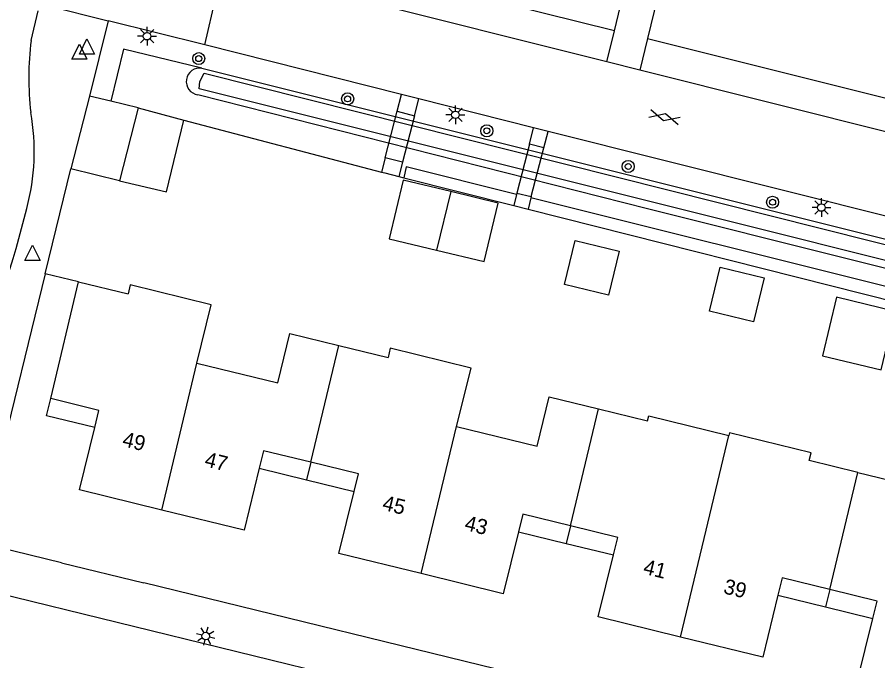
# Model space of a CAD drawing. Extents: x 128000 to 131008, y 398996 to 402500.
# Drawn here: x 128322.4 to 128379.5, y 399601.4 to 399644.1 of the extents above; entities that cross this region are included whole.
import ezdxf

# ---------------------------------------------------------------- set-up
doc = ezdxf.new("R2010")
doc.units = 0
for name, color, linetype in [('gg-afsc-erfafscheiding', 7, 'Continuous'), ('gg-afsc-muur', 7, 'Continuous'), ('gg-anno-huisnummerreeks BGT', 7, 'Continuous'), ('gg-bbg-bijgebouw', 7, 'Continuous'), ('gg-bbg-gedigitaliseerde bebouwing', 7, 'Continuous'), ('gg-bbg-gedigitaliseerde bijgebouw', 7, 'Continuous'), ('gg-bbg-hoofdgebouw', 7, 'Continuous'), ('gg-bbg-luifel en loopbrug', 7, 'Continuous'), ('gg-bbg-tussenscheiding', 7, 'Continuous'), ('gg-knt-verharding', 7, 'Continuous'), ('gg-kntw-bovenkant insteek waterloop', 7, 'Continuous'), ('gg-kntw-waterlijn', 7, 'Continuous'), ('gg-kwrk-kunstwerk niveau 01', 7, 'Continuous'), ('gt-grn-groengrens', 7, 'Continuous'), ('gt-grn-groengrens NZ', 7, 'Continuous'), ('gt-symb-boom', 7, 'Continuous'), ('gt-symb-gesloten verharding', 7, 'Continuous'), ('gt-symb-lichtmast', 7, 'Continuous'), ('gt-symb-waterafsluiter', 7, 'Continuous')]:
    doc.layers.add(name, color=color, linetype=linetype)

# ---------------------------------------------------------------- blocks, each defined once
blk = doc.blocks.new('gt0-BOOM')
at = {"layer": 'gt-symb-boom'}
for radius in [0.4, 0.2]:
    blk.add_circle((0, 0), radius, dxfattribs=at)
blk = doc.blocks.new('gt0-LMAST')
at = {"layer": 'gt-symb-lichtmast'}
for p, q in [((-0.005, 0.246), (-0.005, 0.621)), ((-0.182, 0.173), (-0.447, 0.438)), ((0.172, 0.173), (0.437, 0.438)), ((-0.255, -0.004), (-0.63, -0.004)), ((-0.182, -0.181), (-0.447, -0.446)), ((-0.005, -0.254), (-0.005, -0.629)), ((0.437, -0.446), (0.172, -0.181)), ((0.245, -0.004), (0.62, -0.004))]:
    blk.add_line(p, q, dxfattribs=at)
blk.add_circle((-0.005, -0.004), 0.25, dxfattribs=at)
blk = doc.blocks.new('gt0-GESVH1')
at = {"layer": 'gt-symb-gesloten verharding'}
for p, q in [((-0.992, -0.261), (0.008, 0.239)), ((0.008, -0.261), (-0.992, 0.239)), ((0.008, 0.239), (1.008, -0.261)), ((1.008, 0.239), (0.008, -0.261))]:
    blk.add_line(p, q, dxfattribs=at)
blk = doc.blocks.new('gt0-WAFSL')
at = {"layer": 'gt-symb-waterafsluiter'}
for p, q in [((-0.5, -0.333), (0, 0.667)), ((0, 0.667), (0.5, -0.333)), ((0.5, -0.333), (-0.5, -0.333))]:
    blk.add_line(p, q, dxfattribs=at)

msp = doc.modelspace()

# ---------------------------------------------------------------- linework, layer by layer
at = {"layer": 'gg-afsc-erfafscheiding'}
for p, q in [((128346.764, 399633.786), (128347.7, 399633.55)), ((128347.7, 399633.55), (128348.02, 399633.469)), ((128348.02, 399633.469), (128355.331, 399631.622)), ((128355.331, 399631.622), (128356.28, 399631.382)), ((128356.28, 399631.382), (128401.955, 399619.845))]:
    msp.add_line(p, q, dxfattribs=at)
at = {"layer": 'gg-afsc-muur'}
for p, q in [((128333.421, 399637.299), (128346.549, 399633.843)), ((128324.212, 399627.072), (128325.92, 399634.05)), ((128346.549, 399633.843), (128346.764, 399633.786)), ((128324.212, 399627.072), (128319.84, 399609.21)), ((128326.43, 399626.54), (128324.212, 399627.072)), ((128325.3, 399607.877), (128330.759, 399606.545))]:
    msp.add_line(p, q, dxfattribs=at)
at = {"layer": 'gg-bbg-bijgebouw'}
for p, q in [((128327.15, 399638.89), (128325.92, 399634.05)), ((128328.567, 399638.543), (128327.15, 399638.89)), ((128330.38, 399638.1), (128328.567, 399638.543)), ((128330.38, 399638.1), (128329.16, 399633.27)), ((128329.16, 399633.27), (128325.92, 399634.05))]:
    msp.add_line(p, q, dxfattribs=at)
at = {"layer": 'gg-bbg-gedigitaliseerde bebouwing'}
for points in [[(128334.293, 399621.157), (128335.248, 399625.026), (128329.869, 399626.354), (128329.72, 399625.75)], [(128351.536, 399616.939), (128352.492, 399620.811), (128347.129, 399622.135), (128346.98, 399621.531)], [(128351.536, 399616.939), (128356.88, 399615.63), (128357.68, 399618.91), (128360.944, 399618.11)], [(128360.944, 399618.11), (128364.21, 399617.31), (128364.294, 399617.651), (128369.613, 399616.337)], [(128378.167, 399613.894), (128374.95, 399614.68), (128375.076, 399615.191), (128369.66, 399616.529), (128369.613, 399616.337)], [(128378.167, 399613.894), (128386.765, 399611.81), (128386.579, 399611.042)]]:
    msp.add_lwpolyline(points, dxfattribs=at)
at = {"layer": 'gg-bbg-gedigitaliseerde bijgebouw'}
msp.add_line((128351.143, 399632.542), (128350.207, 399628.653), dxfattribs=at)
msp.add_lwpolyline([(128351.143, 399632.542), (128347.983, 399633.303), (128347.047, 399629.414), (128350.207, 399628.653)], dxfattribs=at)
at = {"layer": 'gg-bbg-hoofdgebouw'}
for p, q in [((128324.59, 399618.8), (128326.43, 399626.54)), ((128326.43, 399626.54), (128329.72, 399625.75)), ((128343.722, 399622.325), (128346.98, 399621.531))]:
    msp.add_line(p, q, dxfattribs=at)
for points in [[(128334.293, 399621.157), (128339.66, 399619.84), (128340.46, 399623.12), (128343.722, 399622.325)], [(128327.51, 399616.866), (128327.79, 399618), (128324.59, 399618.8)], [(128331.955, 399611.39), (128326.49, 399612.73), (128327.51, 399616.866)], [(128341.856, 399614.561), (128338.71, 399615.33), (128338.425, 399614.164)], [(128344.725, 399612.625), (128345.01, 399613.79), (128341.856, 399614.561)], [(128338.425, 399614.164), (128337.42, 399610.05), (128331.955, 399611.39)], [(128349.179, 399607.169), (128343.72, 399608.51), (128344.725, 399612.625)], [(128359.089, 399610.338), (128355.93, 399611.11), (128355.643, 399609.945)], [(128361.945, 399608.405), (128362.23, 399609.57), (128359.089, 399610.338)], [(128355.643, 399609.945), (128354.63, 399605.83), (128349.179, 399607.169)], [(128366.403, 399602.949), (128360.94, 399604.29), (128361.945, 399608.405)], [(128376.303, 399606.115), (128373.15, 399606.89), (128372.865, 399605.724)], [(128379.175, 399604.183), (128379.46, 399605.34), (128376.303, 399606.115)], [(128372.865, 399605.724), (128371.86, 399601.61), (128366.403, 399602.949)], [(128383.618, 399598.732), (128378.16, 399600.07), (128379.175, 399604.183)]]:
    msp.add_lwpolyline(points, dxfattribs=at)
at = {"layer": 'gg-bbg-luifel en loopbrug'}
for p, q in [((128330.38, 399638.1), (128333.421, 399637.299)), ((128341.856, 399614.561), (128341.575, 399613.395)), ((128338.425, 399614.164), (128341.575, 399613.395)), ((128341.575, 399613.395), (128344.725, 399612.625)), ((128359.089, 399610.338), (128358.808, 399609.171)), ((128355.643, 399609.945), (128358.808, 399609.171)), ((128358.808, 399609.171), (128361.945, 399608.405)), ((128376.303, 399606.115), (128376.023, 399604.953)), ((128372.865, 399605.724), (128376.023, 399604.953)), ((128376.023, 399604.953), (128379.175, 399604.183))]:
    msp.add_line(p, q, dxfattribs=at)
for points in [[(128329.16, 399633.27), (128332.271, 399632.521), (128333.421, 399637.299)], [(128350.207, 399628.653), (128353.366, 399627.893), (128354.302, 399631.782), (128351.143, 399632.542)], [(128359.405, 399629.292), (128362.321, 399628.59), (128361.619, 399625.674), (128358.703, 399626.376), (128359.405, 399629.292)], [(128369.027, 399627.52), (128371.943, 399626.818), (128371.241, 399623.901), (128368.325, 399624.603), (128369.027, 399627.52)], [(128376.762, 399625.523), (128375.826, 399621.634), (128379.715, 399620.698), (128380.651, 399624.587), (128376.762, 399625.523)], [(128327.51, 399616.866), (128324.308, 399617.656), (128324.59, 399618.8)]]:
    msp.add_lwpolyline(points, dxfattribs=at)
at = {"layer": 'gg-bbg-tussenscheiding'}
for p, q in [((128341.856, 399614.561), (128343.722, 399622.325)), ((128331.955, 399611.39), (128334.293, 399621.157)), ((128359.089, 399610.338), (128360.944, 399618.11)), ((128349.179, 399607.169), (128351.536, 399616.939)), ((128368.747, 399612.723), (128369.613, 399616.337)), ((128376.303, 399606.115), (128378.167, 399613.894)), ((128366.403, 399602.949), (128368.747, 399612.723))]:
    msp.add_line(p, q, dxfattribs=at)
at = {"layer": 'gg-knt-verharding'}
for p, q in [((128362.014, 399643.224), (128363.891, 399650.919)), ((128366.083, 399650.363), (128364.205, 399642.72)), ((128334.807, 399642.284), (128336.057, 399647.556)), ((128361.513, 399641.168), (128336.057, 399647.556)), ((128324.356, 399644.903), (128328.408, 399643.885)), ((128323.28, 399642.592), (128323.755, 399644.549)), ((128328.408, 399643.885), (128327.15, 399638.89)), ((128334.807, 399642.284), (128328.408, 399643.885)), ((128361.513, 399641.168), (128362.014, 399643.224)), ((128364.205, 399642.72), (128363.689, 399640.622)), ((128347.868, 399638.998), (128334.807, 399642.284)), ((128363.689, 399640.622), (128361.513, 399641.168)), ((128470.844, 399613.733), (128363.689, 399640.622)), ((128347.583, 399637.884), (128347.868, 399638.998)), ((128349.02, 399638.708), (128347.868, 399638.998)), ((128348.732, 399637.583), (128349.02, 399638.708)), ((128356.642, 399636.79), (128349.02, 399638.708)), ((128356.365, 399635.701), (128356.642, 399636.79)), ((128357.606, 399636.548), (128356.642, 399636.79)), ((128357.323, 399635.445), (128357.606, 399636.548)), ((128403.314, 399625.047), (128357.606, 399636.548)), ((128346.79, 399634.786), (128346.549, 399633.843)), ((128347.941, 399634.493), (128347.7, 399633.55)), ((128355.518, 399632.362), (128355.331, 399631.622)), ((128355.536, 399632.432), (128355.518, 399632.362)), ((128356.47, 399632.124), (128356.28, 399631.382)), ((128356.492, 399632.208), (128356.47, 399632.124)), ((128325.3, 399607.877), (128320.957, 399608.937)), ((128410.63, 399587.05), (128330.759, 399606.545)), ((128320.01, 399606.14), (128368.59, 399594.26))]:
    msp.add_line(p, q, dxfattribs=at)
for centre, radius, start, end in [((128343.121, 399640.114), 19.995, 172.8807, 186.6656), ((128309.153, 399635.203), 14.344, 344.7543, 10.4033), ((128259.164, 399646.872), 65.669, 336.78911, 346.40028)]:
    msp.add_arc(centre, radius, start, end, dxfattribs=at)
at = {"layer": 'gg-kntw-bovenkant insteek waterloop'}
msp.add_line((128334.616, 399640.745), (128417.156, 399620.074), dxfattribs=at)
msp.add_lwpolyline([(128416.621, 399618.272), (128364.204, 399631.402), (128334.344, 399638.975)], dxfattribs=at)
msp.add_arc((128334.481, 399639.86), 0.895, 81.3171, 261.2101, dxfattribs=at)
at = {"layer": 'gg-kntw-waterlijn'}
msp.add_lwpolyline([(128416.486, 399618.843), (128334.447, 399639.38), (128334.481, 399639.86), (128334.763, 399640.402), (128416.739, 399619.764), (128416.868, 399619.274), (128416.486, 399618.843)], dxfattribs=at)
at = {"layer": 'gg-kwrk-kunstwerk niveau 01'}
for p, q in [((128346.79, 399634.786), (128347.583, 399637.884)), ((128347.583, 399637.884), (128348.732, 399637.583)), ((128348.732, 399637.583), (128347.941, 399634.493)), ((128356.365, 399635.701), (128355.536, 399632.432)), ((128357.323, 399635.445), (128356.365, 399635.701)), ((128356.492, 399632.208), (128357.323, 399635.445)), ((128347.941, 399634.493), (128346.79, 399634.786)), ((128355.536, 399632.432), (128356.492, 399632.208))]:
    msp.add_line(p, q, dxfattribs=at)
at = {"layer": 'gt-grn-groengrens'}
msp.add_line((128418.01, 399616.738), (128356.47, 399632.124), dxfattribs=at)
for points in [[(128362.014, 399643.224), (128343.08, 399647.94), (128330.206, 399651.206)], [(128364.205, 399642.72), (128458.084, 399619.233), (128469.575, 399616.423)], [(128355.518, 399632.362), (128348.182, 399634.196), (128348.02, 399633.469)]]:
    msp.add_lwpolyline(points, dxfattribs=at)
at = {"layer": 'gt-grn-groengrens NZ'}
msp.add_lwpolyline([(128334.616, 399640.745), (128329.411, 399642.011), (128328.567, 399638.543)], dxfattribs=at)

# ---------------------------------------------------------------- block references
at = {"layer": 'gt-symb-boom'}
for p in [(128334.411, 399641.38), (128344.299, 399638.704), (128353.538, 399636.584), (128362.925, 399634.212), (128372.511, 399631.839)]:
    msp.add_blockref('gt0-BOOM', p, dxfattribs=at)
at = {"layer": 'gt-symb-gesloten verharding', "rotation": -14.11960293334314}
msp.add_blockref('gt0-GESVH1', (128365.332, 399637.492), dxfattribs=at)
at = {"layer": 'gt-symb-lichtmast'}
for p in [(128330.987, 399642.87), (128351.456, 399637.647), (128375.76, 399631.489)]:
    msp.add_blockref('gt0-LMAST', p, dxfattribs=at)
at = {"layer": 'gt-symb-lichtmast', "rotation": 166.22785456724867}
msp.add_blockref('gt0-LMAST', (128334.873, 399603.019), dxfattribs=at)
at = {"layer": 'gt-symb-waterafsluiter'}
for p in [(128326.491, 399641.675), (128326.989, 399642.017), (128323.376, 399628.309)]:
    msp.add_blockref('gt0-WAFSL', p, dxfattribs=at)

# ---------------------------------------------------------------- texts
at = {"layer": 'gg-anno-huisnummerreeks BGT'}
for s, p in [('49', (128329.284, 399615.648)), ('47', (128334.744, 399614.309)), ('45', (128346.547, 399611.419)), ('43', (128352.002, 399610.079)), ('41', (128363.872, 399607.173)), ('39', (128369.193, 399605.868))]:
    msp.add_text(s, height=1, rotation=346.2, dxfattribs=at).set_placement(p)

doc.saveas('drawing.dxf')
